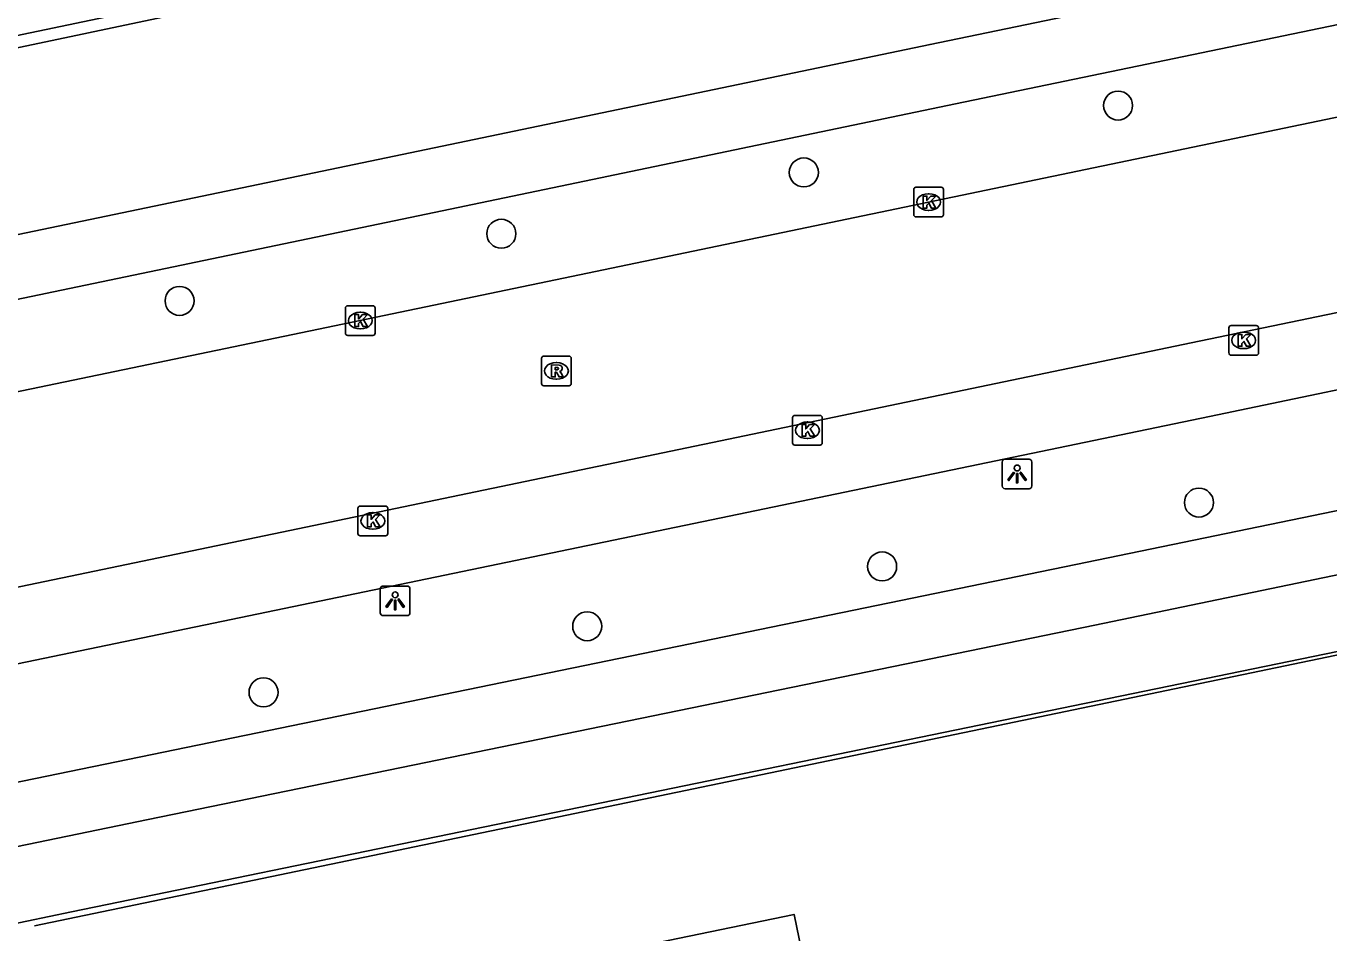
# Model space of a CAD drawing. Extents: x 162990 to 165007, y 383433 to 384336.
# Drawn here: x 164628.71 to 164672.59, y 384261.05 to 384291.61 of the extents above; entities that cross this region are included whole.
import ezdxf

# ---------------------------------------------------------------- set-up
doc = ezdxf.new("R2010")
doc.units = 0
for name, color, linetype in [('IMGEO_Boom', 7, 'Continuous'), ('IMGEO_Fietspad_open', 7, 'Continuous'), ('IMGEO_Greppel_droge_sloot', 7, 'Continuous'), ('IMGEO_Hek', 7, 'Continuous'), ('IMGEO_Kolk', 7, 'Continuous'), ('IMGEO_Lichtpunt', 7, 'Continuous'), ('IMGEO_Pand', 7, 'Continuous'), ('IMGEO_Parkeervlak_open', 7, 'Continuous'), ('IMGEO_Rijbaan_lokaal_open', 7, 'Continuous'), ('IMGEO_Rioolput', 7, 'Continuous'), ('IMGEO_Voetpad_open', 7, 'Continuous')]:
    doc.layers.add(name, color=color, linetype=linetype)

msp = doc.modelspace()

# ---------------------------------------------------------------- linework, layer by layer
at = {"layer": 'IMGEO_Boom'}
for centre in [(164665.491, 384288.932), (164654.906, 384286.678), (164644.716, 384284.612), (164633.877, 384282.348), (164668.216, 384275.55), (164657.543, 384273.398), (164647.608, 384271.381), (164636.706, 384269.155)]:
    msp.add_circle(centre, 0.489, dxfattribs=at)
at = {"layer": 'IMGEO_Fietspad_open'}
for points in [[(164778.993, 384315.896), (164758.651, 384311.662), (164720.002, 384303.629), (164703.932, 384300.267), (164659.159, 384290.995), (164626.815, 384284.248), (164592.857, 384277.162), (164552.545, 384268.813), (164517.54, 384261.516)], [(164359.448, 384226.443), (164384.225, 384231.598), (164404.835, 384235.881), (164451.735, 384245.634), (164552.977, 384266.743), (164593.336, 384275.079), (164626.984, 384282.106), (164660.017, 384288.989), (164700.854, 384297.472), (164701.49, 384294.495)], [(164764.089, 384296.01), (164757.17, 384293.969), (164750.702, 384292.069), (164743.968, 384290.05), (164733.411, 384286.927), (164719.842, 384283.366), (164702.008, 384279.048), (164686.015, 384275.841), (164664.708, 384271.421), (164632.821, 384264.869), (164621.939, 384262.625), (164615.08, 384261.039), (164596.703, 384257.177), (164547.661, 384247.037), (164518.811, 384240.991), (164456.723, 384228.059), (164420.995, 384220.561), (164381.266, 384212.358), (164363.012, 384208.561), (164362.291, 384208.423)], [(164628.204, 384266.078), (164664.073, 384273.466), (164685.474, 384277.875), (164701.495, 384281.192)]]:
    msp.add_lwpolyline(points, dxfattribs=at)
at = {"layer": 'IMGEO_Greppel_droge_sloot'}
msp.add_lwpolyline([(164612.143, 384287.449), (164643.168, 384293.999), (164763.995, 384319.142), (164776.731, 384321.77), (164777.169, 384321.86)], dxfattribs=at)
at = {"layer": 'IMGEO_Hek'}
for points in [[(164303.131, 384226.044), (164305.697, 384225.187), (164307.372, 384224.639), (164387.865, 384241.173), (164396.794, 384243.033), (164579.165, 384280.984), (164608.458, 384287.127), (164632.936, 384292.237), (164650.022, 384295.726), (164674.431, 384300.787), (164689.153, 384303.87), (164716.01, 384309.444), (164762.017, 384319.118), (164785.621, 384324.006)], [(164752.332, 384289.18), (164744.776, 384286.876), (164743.149, 384286.816), (164738.827, 384285.707), (164728.614, 384282.844), (164719.874, 384280.512), (164713.867, 384279.067), (164709.006, 384278.007), (164700.745, 384276.168), (164677.653, 384271.409), (164628.989, 384261.28)]]:
    msp.add_lwpolyline(points, dxfattribs=at)
at = {"layer": 'IMGEO_Kolk'}
for p, q in [((164658.609, 384285.252), (164658.609, 384286.104)), ((164658.684, 384286.178), (164659.536, 384286.178)), ((164659.097, 384285.958), (164659.122, 384285.958)), ((164659.61, 384286.104), (164659.61, 384285.252)), ((164659.536, 384285.178), (164658.684, 384285.178)), ((164659.12, 384285.398), (164659.095, 384285.398)), ((164639.465, 384281.258), (164639.465, 384282.11)), ((164639.54, 384282.184), (164640.392, 384282.184)), ((164640.466, 384282.11), (164640.466, 384281.258)), ((164639.953, 384281.964), (164639.978, 384281.964)), ((164640.392, 384281.184), (164639.54, 384281.184)), ((164639.976, 384281.404), (164639.951, 384281.404)), ((164669.221, 384280.592), (164669.221, 384281.444)), ((164669.296, 384281.518), (164670.148, 384281.518)), ((164669.709, 384281.298), (164669.734, 384281.298)), ((164670.222, 384281.444), (164670.222, 384280.592)), ((164669.732, 384280.738), (164669.707, 384280.738)), ((164670.148, 384280.518), (164669.296, 384280.518)), ((164654.527, 384277.561), (164654.527, 384278.413)), ((164654.602, 384278.487), (164655.454, 384278.487)), ((164655.015, 384278.267), (164655.04, 384278.267)), ((164655.528, 384278.413), (164655.528, 384277.561)), ((164655.038, 384277.707), (164655.013, 384277.707)), ((164655.454, 384277.487), (164654.602, 384277.487)), ((164639.962, 384275.433), (164640.814, 384275.433)), ((164639.887, 384274.507), (164639.887, 384275.359)), ((164640.375, 384275.213), (164640.4, 384275.213)), ((164640.888, 384275.359), (164640.888, 384274.507)), ((164640.398, 384274.653), (164640.373, 384274.653)), ((164640.814, 384274.433), (164639.962, 384274.433))]:
    msp.add_line(p, q, dxfattribs=at)
for points in [[(164658.609, 384285.252), (164658.609, 384286.104)], [(164658.684, 384286.178), (164659.536, 384286.178)], [(164659.61, 384286.104), (164659.61, 384285.252)], [(164658.93, 384285.878), (164659.053, 384285.878), (164659.053, 384285.727), (164659.183, 384285.878), (164659.347, 384285.878), (164659.201, 384285.727), (164659.354, 384285.478), (164659.202, 384285.478), (164659.117, 384285.642), (164659.053, 384285.575), (164659.053, 384285.478), (164658.93, 384285.478), (164658.93, 384285.878)], [(164659.536, 384285.178), (164658.684, 384285.178)], [(164639.465, 384281.258), (164639.465, 384282.11)], [(164639.54, 384282.184), (164640.392, 384282.184)], [(164640.466, 384282.11), (164640.466, 384281.258)], [(164639.786, 384281.884), (164639.909, 384281.884), (164639.909, 384281.733), (164640.039, 384281.884), (164640.203, 384281.884), (164640.057, 384281.733), (164640.21, 384281.484), (164640.058, 384281.484), (164639.973, 384281.648), (164639.909, 384281.581), (164639.909, 384281.484), (164639.786, 384281.484), (164639.786, 384281.884)], [(164640.392, 384281.184), (164639.54, 384281.184)], [(164669.221, 384280.592), (164669.221, 384281.444)], [(164669.296, 384281.518), (164670.148, 384281.518)], [(164669.542, 384281.218), (164669.665, 384281.218), (164669.665, 384281.067), (164669.795, 384281.218), (164669.959, 384281.218), (164669.813, 384281.067), (164669.966, 384280.818), (164669.814, 384280.818), (164669.729, 384280.982), (164669.665, 384280.915), (164669.665, 384280.818), (164669.542, 384280.818), (164669.542, 384281.218)], [(164670.222, 384281.444), (164670.222, 384280.592)], [(164670.148, 384280.518), (164669.296, 384280.518)], [(164654.527, 384277.561), (164654.527, 384278.413)], [(164654.602, 384278.487), (164655.454, 384278.487)], [(164654.848, 384278.187), (164654.971, 384278.187), (164654.971, 384278.036), (164655.101, 384278.187), (164655.265, 384278.187), (164655.119, 384278.036), (164655.272, 384277.787), (164655.12, 384277.787), (164655.035, 384277.951), (164654.971, 384277.884), (164654.971, 384277.787), (164654.848, 384277.787), (164654.848, 384278.187)], [(164655.528, 384278.413), (164655.528, 384277.561)], [(164655.454, 384277.487), (164654.602, 384277.487)], [(164639.962, 384275.433), (164640.814, 384275.433)], [(164639.887, 384274.507), (164639.887, 384275.359)], [(164640.208, 384275.133), (164640.331, 384275.133), (164640.331, 384274.982), (164640.461, 384275.133), (164640.625, 384275.133), (164640.479, 384274.982), (164640.632, 384274.733), (164640.48, 384274.733), (164640.395, 384274.897), (164640.331, 384274.83), (164640.331, 384274.733), (164640.208, 384274.733), (164640.208, 384275.133)], [(164640.888, 384275.359), (164640.888, 384274.507)], [(164640.814, 384274.433), (164639.962, 384274.433)]]:
    msp.add_lwpolyline(points, dxfattribs=at)
for centre, start, end in [((164658.686, 384286.102), 91.552, 178.448), ((164658.686, 384286.102), 91.552, 178.448), ((164659.534, 384286.102), 1.552, 88.448), ((164659.534, 384286.102), 1.552, 88.448), ((164658.686, 384285.254), 181.552, 268.448), ((164658.686, 384285.254), 181.552, 268.448), ((164659.534, 384285.254), 271.552, 358.448), ((164659.534, 384285.254), 271.552, 358.448), ((164639.542, 384282.108), 91.552, 178.448), ((164639.542, 384282.108), 91.552, 178.448), ((164640.39, 384282.108), 1.552, 88.448), ((164640.39, 384282.108), 1.552, 88.448), ((164639.542, 384281.26), 181.552, 268.448), ((164639.542, 384281.26), 181.552, 268.448), ((164640.39, 384281.26), 271.552, 358.448), ((164640.39, 384281.26), 271.552, 358.448), ((164669.298, 384281.442), 91.552, 178.448), ((164669.298, 384281.442), 91.552, 178.448), ((164670.146, 384281.442), 1.552, 88.448), ((164670.146, 384281.442), 1.552, 88.448), ((164669.298, 384280.594), 181.552, 268.448), ((164669.298, 384280.594), 181.552, 268.448), ((164670.146, 384280.594), 271.552, 358.448), ((164670.146, 384280.594), 271.552, 358.448), ((164654.604, 384278.411), 91.552, 178.448), ((164654.604, 384278.411), 91.552, 178.448), ((164655.452, 384278.411), 1.552, 88.448), ((164655.452, 384278.411), 1.552, 88.448), ((164654.604, 384277.563), 181.552, 268.448), ((164654.604, 384277.563), 181.552, 268.448), ((164655.452, 384277.563), 271.552, 358.448), ((164655.452, 384277.563), 271.552, 358.448), ((164639.964, 384275.357), 91.552, 178.448), ((164639.964, 384275.357), 91.552, 178.448), ((164640.812, 384275.357), 1.552, 88.448), ((164640.812, 384275.357), 1.552, 88.448), ((164639.964, 384274.509), 181.552, 268.448), ((164639.964, 384274.509), 181.552, 268.448), ((164640.812, 384274.509), 271.552, 358.448), ((164640.812, 384274.509), 271.552, 358.448)]:
    msp.add_arc(centre, 0.0765, start, end, dxfattribs=at)
for centre, major_axis, ratio, start_param, end_param in [((164659.096, 384285.678), (-0.387, 0.002), 0.722429, 4.712389, 7.853982), ((164659.121, 384285.678), (-0.39, 0.002), 0.717154, 1.570796, 4.712389), ((164639.952, 384281.684), (-0.387, 0.002), 0.722429, 4.712389, 7.853982), ((164639.977, 384281.684), (-0.39, 0.002), 0.717154, 1.570796, 4.712389), ((164669.708, 384281.018), (-0.387, 0.002), 0.722429, 4.712389, 7.853982), ((164669.733, 384281.018), (-0.39, 0.002), 0.717154, 1.570796, 4.712389), ((164655.014, 384277.987), (-0.387, 0.002), 0.722429, 4.712389, 7.853982), ((164655.039, 384277.987), (-0.39, 0.002), 0.717154, 1.570796, 4.712389), ((164640.374, 384274.933), (-0.387, 0.002), 0.722429, 4.712389, 7.853982), ((164640.399, 384274.933), (-0.39, 0.002), 0.717154, 1.570796, 4.712389)]:
    msp.add_ellipse(centre, major_axis=major_axis, ratio=ratio, start_param=start_param, end_param=end_param, dxfattribs=at)
at = {"layer": 'IMGEO_Lichtpunt'}
for p, q in [((164661.591, 384276.917), (164661.591, 384276.11)), ((164661.591, 384276.917), (164661.591, 384276.11)), ((164662.493, 384277.012), (164661.685, 384277.012)), ((164662.493, 384277.012), (164661.685, 384277.012)), ((164662.587, 384276.11), (164662.587, 384276.917)), ((164662.587, 384276.11), (164662.587, 384276.917)), ((164661.685, 384276.016), (164662.493, 384276.016)), ((164661.685, 384276.016), (164662.493, 384276.016)), ((164640.64, 384272.643), (164640.64, 384271.836)), ((164640.64, 384272.643), (164640.64, 384271.836)), ((164641.542, 384272.738), (164640.734, 384272.738)), ((164641.542, 384272.738), (164640.734, 384272.738)), ((164641.636, 384271.836), (164641.636, 384272.643)), ((164641.636, 384271.836), (164641.636, 384272.643)), ((164640.734, 384271.742), (164641.542, 384271.742)), ((164640.734, 384271.742), (164641.542, 384271.742))]:
    msp.add_line(p, q, dxfattribs=at)
for points in [[(164661.965, 384276.581), (164662.004, 384276.553), (164661.816, 384276.291), (164661.778, 384276.318), (164661.965, 384276.581)], [(164662.067, 384276.533), (164662.114, 384276.533), (164662.114, 384276.211), (164662.067, 384276.211), (164662.067, 384276.533)], [(164662.177, 384276.553), (164662.215, 384276.58), (164662.402, 384276.318), (164662.363, 384276.29), (164662.177, 384276.553)], [(164641.014, 384272.307), (164641.053, 384272.279), (164640.865, 384272.017), (164640.827, 384272.044), (164641.014, 384272.307)], [(164641.116, 384272.259), (164641.163, 384272.259), (164641.163, 384271.937), (164641.116, 384271.937), (164641.116, 384272.259)], [(164641.226, 384272.279), (164641.264, 384272.306), (164641.451, 384272.044), (164641.412, 384272.016), (164641.226, 384272.279)]]:
    msp.add_lwpolyline(points, dxfattribs=at)
for centre in [(164662.09, 384276.715), (164641.139, 384272.441)]:
    msp.add_circle(centre, 0.0994, dxfattribs=at)
for centre, start, end in [((164661.685, 384276.917), 90, 180), ((164661.685, 384276.917), 90, 180), ((164662.493, 384276.917), 0, 90), ((164662.493, 384276.917), 0, 90), ((164661.685, 384276.11), 180, 270), ((164661.685, 384276.11), 180, 270), ((164662.493, 384276.11), 270, 0), ((164662.493, 384276.11), 270, 360), ((164640.734, 384272.643), 90, 180), ((164640.734, 384272.643), 90, 180), ((164641.542, 384272.643), 0, 90), ((164641.542, 384272.643), 0, 90), ((164640.734, 384271.836), 180, 270), ((164640.734, 384271.836), 180, 270), ((164641.542, 384271.836), 270, 0), ((164641.542, 384271.836), 270, 360)]:
    msp.add_arc(centre, 0.0946, start, end, dxfattribs=at)
at = {"layer": 'IMGEO_Pand'}
msp.add_lwpolyline([(164644.939, 384236.258), (164635.862, 384234.385), (164633.939, 384243.66), (164635.695, 384244.017), (164632.98, 384257.202), (164654.58, 384261.668), (164655.861, 384255.439), (164656.097, 384254.293), (164656.814, 384250.805)], dxfattribs=at)
at = {"layer": 'IMGEO_Parkeervlak_open'}
msp.add_lwpolyline([(164700.859, 384285.198), (164668.575, 384278.452), (164628.423, 384270.117)], dxfattribs=at)
at = {"layer": 'IMGEO_Rijbaan_lokaal_open'}
for points in [[(164752.838, 384298.623), (164727.875, 384293.439), (164700.168, 384287.62), (164667.954, 384280.937), (164627.992, 384272.609), (164555.352, 384257.53), (164524.346, 384251.088), (164450.33, 384235.678), (164421.166, 384229.639), (164391.945, 384223.533), (164379.422, 384220.92)], [(164362.222, 384223.918), (164366.446, 384224.764), (164371.602, 384225.857), (164392.697, 384230.265), (164413.812, 384234.682), (164431.965, 384238.461), (164453.063, 384242.87), (164473.197, 384247.002), (164494.286, 384251.393), (164515.399, 384255.774), (164536.491, 384260.183), (164557.545, 384264.556), (164576.693, 384268.524), (164598.754, 384273.114), (164618.889, 384277.307), (164639.966, 384281.684), (164659.11, 384285.678), (164679.181, 384289.857), (164701.277, 384294.45), (164701.49, 384294.495)]]:
    msp.add_lwpolyline(points, dxfattribs=at)
at = {"layer": 'IMGEO_Rioolput'}
for p, q in [((164646.071, 384279.562), (164646.071, 384280.414)), ((164646.146, 384280.488), (164646.998, 384280.488)), ((164646.559, 384280.268), (164646.584, 384280.268)), ((164647.072, 384280.414), (164647.072, 384279.562)), ((164646.998, 384279.488), (164646.146, 384279.488)), ((164646.582, 384279.708), (164646.557, 384279.708))]:
    msp.add_line(p, q, dxfattribs=at)
for points in [[(164646.071, 384279.562), (164646.071, 384280.414)], [(164646.146, 384280.488), (164646.998, 384280.488)], [(164647.072, 384280.414), (164647.072, 384279.562)], [(164646.66, 384280.186), (164646.408, 384280.188), (164646.408, 384279.788)], [(164646.408, 384279.788), (164646.532, 384279.788), (164646.532, 384279.95), (164646.543, 384279.95)], [(164646.586, 384280.107), (164646.532, 384280.107), (164646.532, 384280.026)], [(164646.532, 384280.026), (164646.584, 384280.026)], [(164646.59, 384279.921), (164646.661, 384279.788), (164646.801, 384279.788), (164646.736, 384279.914)], [(164646.998, 384279.488), (164646.146, 384279.488)]]:
    msp.add_lwpolyline(points, dxfattribs=at)
for centre, radius, start, end in [((164646.148, 384280.412), 0.0765, 91.552, 178.448), ((164646.148, 384280.412), 0.0765, 91.552, 178.448), ((164646.996, 384280.412), 0.0765, 1.552, 88.448), ((164646.996, 384280.412), 0.0765, 1.552, 88.448), ((164646.542, 384279.897), 0.0533, 26.0293, 88.6989), ((164646.568, 384280.215), 0.19, 274.7715, 282.9687), ((164646.592, 384280.011), 0.0964, 77.0061, 93.1865), ((164646.606, 384280.068), 0.0378, 276.6634, 79.6772), ((164646.659, 384280.076), 0.109, 350.3612, 89.416), ((164646.657, 384280.076), 0.112, 277.5842, 350.9817), ((164646.641, 384279.861), 0.108, 29.5134, 73.7905), ((164646.148, 384279.564), 0.0765, 181.552, 268.448), ((164646.148, 384279.564), 0.0765, 181.552, 268.448), ((164646.996, 384279.564), 0.0765, 271.552, 358.448), ((164646.996, 384279.564), 0.0765, 271.552, 358.448)]:
    msp.add_arc(centre, radius, start, end, dxfattribs=at)
for centre, major_axis, ratio, start_param, end_param in [((164646.558, 384279.988), (-0.387, 0.002), 0.722429, 4.712389, 7.853982), ((164646.583, 384279.988), (-0.39, 0.002), 0.717154, 1.570796, 4.712389)]:
    msp.add_ellipse(centre, major_axis=major_axis, ratio=ratio, start_param=start_param, end_param=end_param, dxfattribs=at)
at = {"layer": 'IMGEO_Voetpad_open'}
msp.add_lwpolyline([(164752.334, 384289.838), (164752.171, 384289.59), (164744.852, 384287.362), (164744.752, 384287.648), (164734.108, 384284.502), (164720.339, 384280.867), (164702.542, 384276.682), (164686.645, 384273.366), (164665.18, 384268.947), (164630.232, 384261.754), (164622.704, 384260.182), (164616.469, 384258.928), (164596.861, 384254.804), (164547.288, 384244.537), (164519.345, 384238.71), (164457.286, 384225.763), (164422.862, 384218.593), (164381.454, 384209.967), (164377.884, 384209.229)], dxfattribs=at)

doc.saveas('drawing.dxf')
